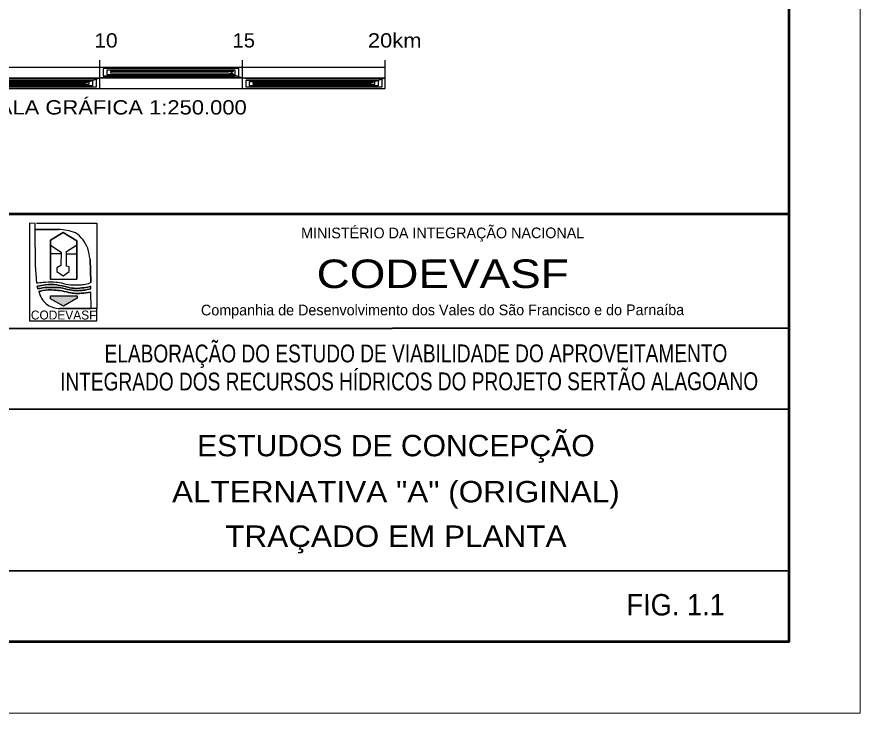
# Model space of a CAD drawing. Extents: x 553962 to 842807, y 8883888 to 9032388.
# Drawn here: x 813277 to 842807, y 8883888 to 8908288 of the extents above; entities that cross this region are included whole.
import ezdxf
from ezdxf.enums import TextEntityAlignment as Align

# ---------------------------------------------------------------- set-up
doc = ezdxf.new("R2010")
doc.units = 0
doc.header["$LTSCALE"] = 200
doc.header["$PDMODE"] = 32
doc.header["$PDSIZE"] = 100
for name, color, linetype, lineweight in [('3', 7, 'Continuous', 80), ('4', 7, 'Continuous', 25), ('5', 7, 'Continuous', 25)]:
    doc.layers.add(name, color=color, linetype=linetype, lineweight=lineweight)

msp = doc.modelspace()

# ---------------------------------------------------------------- hatches: boundary and pattern name
at = {"layer": '4'}
msp.add_hatch(color=256, dxfattribs=at).paths.add_polyline_path([(814449.8, 8898515.3), (815389.8, 8898515.3), (815389.8, 8898430.3), (814904.8, 8898152.8), (814454.8, 8898405.3)])

# ---------------------------------------------------------------- linework, layer by layer
at = {"layer": '3', "lineweight": 13}
msp.add_lwpolyline([(842807.3, 9032387.8), (842807.3, 8883887.8), (553961.7, 8883887.8), (553961.7, 9032387.8)], close=True, dxfattribs=at)
at = {"layer": '3', "lineweight": 53}
msp.add_lwpolyline([(840307.3, 9029887.8), (840307.3, 8886387.8), (560211.7, 8886387.8), (560211.7, 9029887.8)], close=True, dxfattribs=at)
at = {"layer": '4', "lineweight": 40}
for p, q in [((796549.8, 8901392.8), (840297.3, 8901390.3)), ((840297.3, 8901390.3), (840307.3, 8886387.8)), ((840297.3, 8901390.3), (840307.3, 8886387.8)), ((840307.3, 8901387.8), (840307.3, 8886387.8)), ((796552.3, 8897362.8), (840302.3, 8897390.3)), ((812797.3, 8894535.3), (840302.3, 8894555.3)), ((812802.3, 8888870.3), (840304.8, 8888887.8))]:
    msp.add_line(p, q, dxfattribs=at)
at = {"layer": '4', "lineweight": 53}
for p, q in [((796557.3, 8901387.8), (840307.3, 8901387.8)), ((840307.3, 8901387.8), (840307.3, 8886387.8))]:
    msp.add_line(p, q, dxfattribs=at)
at = {"layer": '4'}
for p, q in [((813919.8, 8900840.3), (814729.8, 8900832.8)), ((814459.8, 8899087.8), (814459.8, 8900460.3)), ((814827.3, 8899980.3), (814467.3, 8899985.3)), ((815367.3, 8899975.3), (815009.8, 8899977.8)), ((815872.3, 8898987.8), (815839.8, 8899792.8)), ((815839.8, 8899792.8), (815872.3, 8898987.8)), ((813992.3, 8898852.8), (814012.3, 8898752.8)), ((814017.3, 8898755.3), (813992.3, 8898852.8)), ((814017.3, 8898755.3), (813992.3, 8898852.8)), ((815869.8, 8898760.3), (815872.3, 8898845.3)), ((815882.3, 8898077.8), (815872.3, 8898637.8)), ((815882.3, 8898077.8), (815872.3, 8898637.8)), ((814784.8, 8898067.8), (815872.3, 8898067.8))]:
    msp.add_line(p, q, dxfattribs=at)
for points in [[(813919.8, 8901050.3), (813724.8, 8901052.8), (813724.8, 8897632.8), (816079.8, 8897632.8), (816077.3, 8898067.8), (815872.3, 8898067.8), (814784.8, 8898067.8)], [(813919.8, 8901050.3), (813724.8, 8901052.8), (813724.8, 8897632.8), (816079.8, 8897632.8), (816077.3, 8898067.8), (815872.3, 8898067.8), (814784.8, 8898067.8)], [(814729.8, 8900832.8), (813919.8, 8900840.3), (813919.8, 8901050.3)], [(813974.8, 8898952.8), (813929.8, 8899585.3), (813919.8, 8900840.3), (813919.8, 8901050.3)], [(813974.8, 8898952.8), (813929.8, 8899585.3), (813919.8, 8900840.3), (813919.8, 8901050.3)], [(813967.3, 8901052.8), (816079.8, 8901052.8), (816077.3, 8898067.8), (815872.3, 8898067.8)], [(813974.8, 8898952.8), (813929.8, 8899585.3), (813919.8, 8900840.3)], [(814459.8, 8900460.3), (814902.3, 8900735.3), (815374.8, 8900442.8)], [(815374.8, 8900442.8), (814902.3, 8900735.3), (814459.8, 8900460.3), (814459.8, 8899087.8)], [(815374.8, 8900442.8), (815374.8, 8899090.3), (814459.8, 8899087.8)], [(814459.8, 8899087.8), (815374.8, 8899090.3), (815374.8, 8900442.8)], [(814459.8, 8900285.3), (814827.3, 8900047.8), (814822.3, 8899577.8), (814682.3, 8899495.3), (814682.3, 8899362.8), (814902.3, 8899217.8), (815104.8, 8899367.8), (815104.8, 8899527.8), (815009.8, 8899550.3), (815009.8, 8900070.3), (815369.8, 8900287.8)]]:
    msp.add_lwpolyline(points, dxfattribs=at)
msp.add_lwpolyline([(814449.8, 8898515.3), (815389.8, 8898515.3), (815389.8, 8898430.3), (814904.8, 8898152.8), (814454.8, 8898405.3)], close=True, dxfattribs=at)
msp.add_lwpolyline([(814449.8, 8898515.3), (815389.8, 8898515.3), (815389.8, 8898430.3), (814904.8, 8898152.8), (814454.8, 8898405.3)], close=True, dxfattribs=at)
for centre, radius, start, end in [((814701.4, 8898980.4), 1853.2, 70.20108, 89.11971), ((814701.4, 8898980.4), 1853.2, 70.20108, 89.11971), ((814634.9, 8899740.3), 1203.9, 21.25111, 54.78963), ((814634.9, 8899740.3), 1203.9, 21.25111, 54.78963), ((813828.4, 8899561.5), 2024.3, 6.5558, 17.69155), ((813828.4, 8899561.5), 2024.3, 6.5558, 17.69155), ((814799.7, 8898810.8), 763.2, 191.37196, 229.22033), ((814799.7, 8898810.8), 763.2, 191.37196, 229.22033), ((814799.7, 8898810.8), 763.2, 191.37196, 229.22033), ((814812.6, 8898940.3), 872.9, 234.13889, 268.09017), ((814812.6, 8898940.3), 872.9, 234.13889, 268.09017), ((814812.6, 8898940.3), 872.9, 234.13889, 268.09017)]:
    msp.add_arc(centre, radius, start, end, dxfattribs=at)
for points in [[(815872.3, 8898975.3), (815684.8, 8898905.3), (815489.8, 8898887.8), (815342.3, 8898885.3), (815154.8, 8898887.8), (814852.3, 8898950.3), (814564.8, 8898987.8), (814189.8, 8898975.3), (813974.8, 8898952.8)], [(815872.3, 8898975.3), (815684.8, 8898905.3), (815489.8, 8898887.8), (815342.3, 8898885.3), (815154.8, 8898887.8), (814852.3, 8898950.3), (814564.8, 8898987.8), (814189.8, 8898975.3), (813974.8, 8898952.8)], [(815872.3, 8898975.3), (815684.8, 8898905.3), (815489.8, 8898887.8), (815342.3, 8898885.3), (815154.8, 8898887.8), (814852.3, 8898950.3), (814564.8, 8898987.8), (814189.8, 8898975.3), (813974.8, 8898952.8)], [(815872.3, 8898845.3), (815627.3, 8898797.8), (815347.3, 8898772.8), (815057.3, 8898812.8), (814679.8, 8898895.3), (814282.3, 8898897.8), (813992.3, 8898852.8)], [(813992.3, 8898852.8), (814282.3, 8898897.8), (814679.8, 8898895.3), (815057.3, 8898812.8), (815347.3, 8898772.8), (815627.3, 8898797.8), (815872.3, 8898845.3)], [(813992.3, 8898852.8), (814282.3, 8898897.8), (814679.8, 8898895.3), (815057.3, 8898812.8), (815347.3, 8898772.8), (815627.3, 8898797.8), (815872.3, 8898845.3)], [(814012.3, 8898752.8), (814177.3, 8898790.3), (814547.3, 8898805.3), (814812.3, 8898790.3), (815129.8, 8898717.8), (815399.8, 8898692.8), (815602.3, 8898705.3), (815872.3, 8898760.3)], [(815872.3, 8898760.3), (815602.3, 8898705.3), (815399.8, 8898692.8), (815129.8, 8898717.8), (814812.3, 8898790.3), (814547.3, 8898805.3), (814177.3, 8898790.3), (814012.3, 8898752.8)], [(815872.3, 8898760.3), (815602.3, 8898705.3), (815399.8, 8898692.8), (815129.8, 8898717.8), (814812.3, 8898790.3), (814547.3, 8898805.3), (814177.3, 8898790.3), (814012.3, 8898752.8)], [(815872.3, 8898637.8), (815544.8, 8898600.3), (815264.8, 8898600.3), (815162.3, 8898615.3), (814864.8, 8898685.3), (814579.8, 8898712.8), (814179.8, 8898697.8), (814052.3, 8898660.3)], [(814052.3, 8898660.3), (814179.8, 8898697.8), (814579.8, 8898712.8), (814864.8, 8898685.3), (815162.3, 8898615.3), (815264.8, 8898600.3), (815544.8, 8898600.3), (815872.3, 8898637.8)], [(814052.3, 8898660.3), (814179.8, 8898697.8), (814579.8, 8898712.8), (814864.8, 8898685.3), (815162.3, 8898615.3), (815264.8, 8898600.3), (815544.8, 8898600.3), (815872.3, 8898637.8)]]:
    msp.add_spline(points, degree=3, dxfattribs=at)
at = {"layer": '5'}
for p, q in [((816177.5, 8905773.4), (816177.5, 8906773.4)), ((821177.5, 8905773.4), (821177.5, 8906773.4)), ((826177.5, 8905773.4), (826177.5, 8906773.4)), ((806177.5, 8906523.4), (826177.5, 8906523.4)), ((806177.5, 8906149.4), (826177.5, 8906149.4)), ((806177.5, 8905773.4), (826177.5, 8905773.4))]:
    msp.add_line(p, q, dxfattribs=at)
for points in [[(811552.5, 8905973.4), (815677.5, 8905973.4), (816177.5, 8906149.4), (816302.5, 8906173.4), (821052.5, 8906173.4), (821052.5, 8906473.4), (816302.5, 8906473.4), (816302.5, 8906223.4), (820927.5, 8906223.4), (820927.5, 8906423.4), (816427.5, 8906423.4), (816427.5, 8906273.4), (820802.5, 8906273.4), (820802.5, 8906373.4), (816552.5, 8906373.4), (816552.5, 8906323.4), (820677.5, 8906323.4), (821177.5, 8906149.4), (821302.5, 8906123.4), (826052.5, 8906123.4), (826052.5, 8905823.4), (821302.5, 8905823.4), (821302.5, 8906073.4), (825927.5, 8906073.4), (825927.5, 8905873.4), (821427.5, 8905873.4), (821427.5, 8906023.4), (825802.5, 8906023.4), (825802.5, 8905923.4), (821552.5, 8905923.4), (821552.5, 8905973.4), (825677.5, 8905973.4), (826177.5, 8906149.4)], [(811302.5, 8906123.4), (816052.5, 8906123.4), (816052.5, 8905823.4), (811302.5, 8905823.4)], [(811302.5, 8906073.4), (815927.5, 8906073.4), (815927.5, 8905873.4), (811427.5, 8905873.4)], [(811427.5, 8906023.4), (815802.5, 8906023.4), (815802.5, 8905923.4), (811552.5, 8905923.4)]]:
    msp.add_lwpolyline(points, dxfattribs=at)
for p in [(820802.5, 8906398.4), (820802.5, 8906273.4)]:
    msp.add_point(p, dxfattribs=at)

# ---------------------------------------------------------------- texts
at = {"layer": '4'}
for s, height, p in [('MINISTÉRIO DA INTEGRAÇÃO NACIONAL', 374.9, (828189.1, 8900528.4)), ('Companhia de Desenvolvimento dos Vales do São Francisco e do Parnaíba', 375, (828184.4, 8897830.2))]:
    msp.add_text(s, height=height, rotation=0.034, dxfattribs=at).set_placement(p, align=Align.CENTER)
for s, height, width, p in [('CODEVASF', 1000, 1.2, (828188.7, 8898785.4)), ('ELABORAÇÃO DO ESTUDO DE VIABILIDADE DO APROVEITAMENTO', 625, 0.8, (827252, 8896181.8)), ('INTEGRADO DOS RECURSOS HÍDRICOS DO PROJETO SERTÃO ALAGOANO', 625, 0.8, (827015, 8895200.1)), ('FIG. 1.1', 750, 0.95, (836346.9, 8887312.1))]:
    msp.add_text(s, height=height, rotation=0.034, dxfattribs=dict(at, width=width)).set_placement(p, align=Align.CENTER)
msp.add_text('CODEVASF', height=312.2, dxfattribs=at).set_placement((813767.3, 8897682.8))
for s, width, p in [('ESTUDOS DE CONCEPÇÃO', 1.05, (826549.8, 8892889.6)), ('ALTERNATIVA "A" (ORIGINAL)', 1.1, (826549.8, 8891273.8)), ('TRAÇADO EM PLANTA', 1.1, (826549.8, 8889714))]:
    msp.add_text(s, height=750, dxfattribs=dict(at, width=width)).set_placement(p, align=Align.CENTER)
at = {"layer": '5'}
for s, width, p in [('20km', 1.15, (825568.9, 8907213.5)), ('10', 1.1, (815987.1, 8907213.5)), ('15', 1.05, (820832.9, 8907213.5))]:
    msp.add_text(s, height=500, dxfattribs=dict(at, width=width)).set_placement(p)
at = {"layer": '5', "width": 1.15}
msp.add_text('ESCALA GRÁFICA 1:250.000', height=500, dxfattribs=at).set_placement((816177.5, 8904866.8), align=Align.CENTER)

doc.saveas('drawing.dxf')
